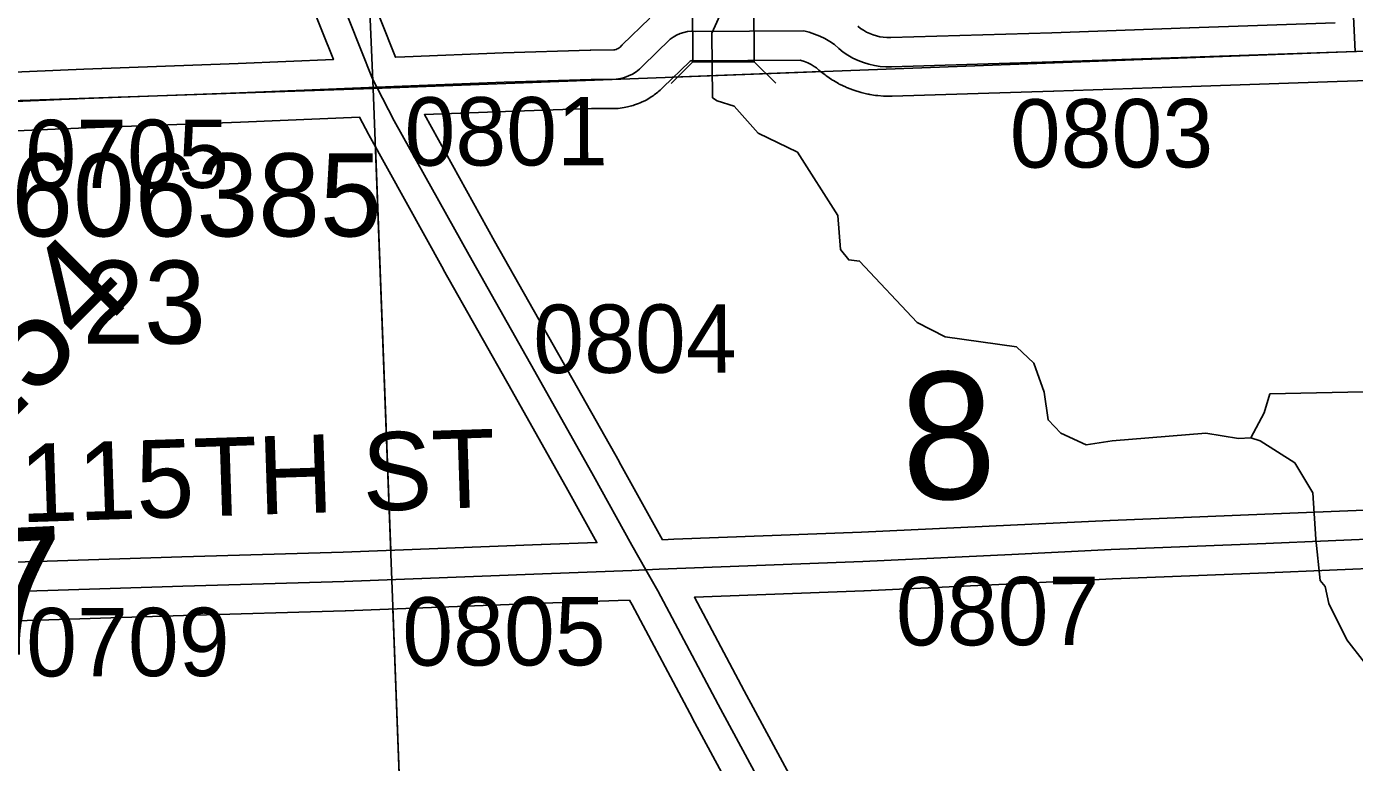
# Model space of a CAD drawing. Extents: x 128.7 to 185.5, y -21.4 to 12.6.
# Drawn here: x 146.451 to 147.811, y 3.013 to 3.767 of the extents above; entities that cross this region are included whole.
import ezdxf

# ---------------------------------------------------------------- set-up
doc = ezdxf.new("R2010")
doc.units = 0
for name, color, linetype in [('tdCoHydroRiver', 7, 'Continuous'), ('tdCoSecRdNmbr', 7, 'Continuous'), ('tdCoSecRdTxt', 7, 'Continuous'), ('tdCoSecRteBand', 7, 'Continuous'), ('tdCoSecRteCL', 7, 'Continuous'), ('tdCoSectLine', 7, 'Continuous'), ('tdCoSectLinePart', 7, 'Continuous'), ('tdCoSectNmbr', 7, 'Continuous'), ('tdCoStrucSec', 7, 'Continuous'), ('tdCoStrucSecCoName', 7, 'Continuous'), ('tdCoStrucSecFHWANum', 7, 'Continuous'), ('tdCoSurfGravel', 7, 'Continuous'), ('tdStHwyPriRefPost1', 7, 'Continuous')]:
    doc.layers.add(name, color=color, linetype=linetype)

msp = doc.modelspace()

# ---------------------------------------------------------------- linework, layer by layer
at = {"layer": 'tdCoHydroRiver'}
for points in [[(147.8213, 3.1155), (147.8032, 3.1386), (147.7846, 3.1759), (147.7809, 3.1931), (147.7759, 3.1993), (147.7714, 3.2418), (147.7683, 3.289), (147.7499, 3.32), (147.7144, 3.3425), (147.7049, 3.3454), (147.6922, 3.3449), (147.6589, 3.3502), (147.5629, 3.3423), (147.5362, 3.3383), (147.5105, 3.3501), (147.4974, 3.3638), (147.4934, 3.3921), (147.4829, 3.4218), (147.465, 3.4386), (147.3921, 3.4488), (147.3632, 3.4636), (147.3043, 3.5264), (147.2932, 3.5277), (147.2849, 3.5384), (147.2822, 3.5731), (147.2407, 3.638), (147.2006, 3.6573), (147.176, 3.6849), (147.1584, 3.6906), (147.1536, 3.6936), (147.153, 3.7599), (147.1648, 3.7855)], [(148.5146, 3.5766), (148.429, 3.5863), (148.3291, 3.6018), (148.2249, 3.6015), (148.1834, 3.6127), (148.1505, 3.6052), (148.0827, 3.6029), (148.0638, 3.5975), (148.0309, 3.5804), (147.9872, 3.5535), (147.9513, 3.4779), (147.919, 3.4435), (147.8785, 3.4135), (147.836, 3.3929), (147.7245, 3.3904), (147.7186, 3.3712), (147.7049, 3.3454)]]:
    msp.add_lwpolyline(points, dxfattribs=at)
at = {"layer": 'tdCoSecRteBand'}
for points in [[(146.3428, 3.7156), (146.51, 3.7228), (146.5101, 3.7228), (146.5102, 3.7228), (146.6682, 3.7287), (146.7656, 3.7327), (146.7419, 3.7923), (146.7057, 3.8836), (146.7055, 3.884), (146.7054, 3.8844), (146.6637, 3.999), (146.6216, 4.1143), (146.5736, 4.2422), (146.5736, 4.2422), (146.5736, 4.2422), (146.5309, 4.3559), (146.5308, 4.3561), (146.5307, 4.3564), (146.4969, 4.4521), (146.4967, 4.4526), (146.4966, 4.453), (146.4638, 4.5566), (146.4305, 4.6607)], [(146.7977, 3.8144), (146.8291, 3.7352), (146.8389, 3.7356), (146.8389, 3.7356), (146.9394, 3.7396), (146.9395, 3.7396), (146.9396, 3.7396), (147.0284, 3.7425), (147.0288, 3.7425), (147.0291, 3.7425), (147.0529, 3.7428), (147.0538, 3.7429), (147.055, 3.7432), (147.0561, 3.7436), (147.0572, 3.7441), (147.0582, 3.7448), (147.0591, 3.7455), (147.0611, 3.7475), (147.0612, 3.7476), (147.0613, 3.7477), (147.0897, 3.7751)], [(147.3025, 3.7669), (147.3053, 3.7647), (147.3083, 3.7627), (147.3114, 3.7609), (147.3147, 3.7593), (147.3181, 3.758), (147.3215, 3.757), (147.325, 3.7562), (147.3286, 3.7556), (147.3322, 3.7554), (147.3365, 3.7554), (147.5012, 3.7603), (147.6422, 3.7652), (147.6422, 3.7652), (147.6422, 3.7652), (147.7914, 3.7704)], [(147.9289, 3.7149), (147.7934, 3.7104), (147.6442, 3.7053), (147.5032, 3.7003), (147.5031, 3.7003), (147.503, 3.7003), (147.3378, 3.6954), (147.3374, 3.6954), (147.3369, 3.6954), (147.3311, 3.6954), (147.33, 3.6954), (147.3289, 3.6954), (147.323, 3.6959), (147.3219, 3.696), (147.3208, 3.6961), (147.315, 3.697), (147.3139, 3.6972), (147.3129, 3.6974), (147.3072, 3.6987), (147.3061, 3.6989), (147.305, 3.6993), (147.2994, 3.701), (147.2983, 3.7013), (147.2973, 3.7017), (147.2919, 3.7038), (147.2908, 3.7042), (147.2898, 3.7047), (147.2845, 3.7072), (147.2835, 3.7077), (147.2826, 3.7083), (147.2775, 3.7112), (147.2765, 3.7117), (147.2756, 3.7124), (147.2708, 3.7156), (147.2698, 3.7163), (147.269, 3.717), (147.2644, 3.7206), (147.2635, 3.7213), (147.2627, 3.722), (147.2601, 3.7244), (147.258, 3.7258), (147.2548, 3.7277), (147.2515, 3.7293), (147.248, 3.7307), (147.2445, 3.7319), (147.2435, 3.7321), (147.1361, 3.7316), (147.1356, 3.7316), (147.1351, 3.7316), (147.1329, 3.7317), (147.1324, 3.7316), (147.1319, 3.7315), (147.1313, 3.7314), (147.1308, 3.7312), (147.1304, 3.7309), (147.1301, 3.7306), (147.1031, 3.7046), (147.1001, 3.7016), (147.0989, 3.7005), (147.0977, 3.6995), (147.0942, 3.6968), (147.093, 3.6958), (147.0916, 3.6949), (147.0879, 3.6925), (147.0865, 3.6917), (147.085, 3.691), (147.0811, 3.689), (147.0796, 3.6883), (147.0781, 3.6878), (147.074, 3.6863), (147.0725, 3.6857), (147.0709, 3.6853), (147.0666, 3.6843), (147.065, 3.6839), (147.0634, 3.6837), (147.0591, 3.6831), (147.0572, 3.6828), (147.0553, 3.6828), (147.03, 3.6826), (146.9417, 3.6796), (146.8589, 3.6764), (146.9307, 3.547), (147.0009, 3.4226), (147.0581, 3.3212), (147.0582, 3.3211), (147.0582, 3.321), (147.0973, 3.2502), (147.1025, 3.2412)], [(146.3157, 3.2145), (146.4725, 3.2192), (146.6104, 3.2236), (146.6104, 3.2236), (146.6105, 3.2237), (146.7758, 3.2284), (146.9785, 3.2361), (146.9785, 3.2361), (146.9785, 3.2361), (147.0354, 3.2382), (147.0058, 3.2919), (146.9486, 3.3931), (146.9486, 3.3931), (146.8784, 3.5176), (146.8783, 3.5177), (146.8782, 3.5178), (146.8018, 3.6557), (146.8016, 3.656), (146.8014, 3.6563), (146.7924, 3.6737), (146.6706, 3.6688), (146.6705, 3.6688), (146.6705, 3.6688), (146.5125, 3.6628), (146.3455, 3.6557)], [(147.1025, 3.2412), (147.114, 3.2418), (147.114, 3.2416), (147.3062, 3.2489), (147.4587, 3.256), (147.5605, 3.2609), (147.5606, 3.2609), (147.5608, 3.2609), (147.7191, 3.2674), (147.8468, 3.2725)], [(147.8491, 3.2126), (147.7215, 3.2074), (147.5633, 3.201), (147.4616, 3.1961), (147.4616, 3.1961), (147.4615, 3.1961), (147.3089, 3.1889), (147.3088, 3.1889), (147.3086, 3.1889), (147.1353, 3.1823), (147.1862, 3.0866), (147.253, 2.9626)], [(147.2001, 2.9343), (147.1333, 3.0582), (147.1333, 3.0583), (147.1332, 3.0584), (147.0715, 3.1744), (147.0687, 3.1794), (147.0572, 3.1788), (147.0572, 3.179), (146.9808, 3.1762), (146.7779, 3.1684), (146.7778, 3.1684), (146.7776, 3.1684), (146.6123, 3.1637), (146.4744, 3.1592), (146.4744, 3.1592), (146.4743, 3.1592), (146.3175, 3.1545)]]:
    msp.add_lwpolyline(points, dxfattribs=at)
at = {"layer": 'tdCoSecRteCL'}
for points in [[(146.8101, 3.7044), (146.8056, 3.7131), (146.7698, 3.8034), (146.7336, 3.8946), (146.6919, 4.0093), (146.6497, 4.1247), (146.6016, 4.2527), (146.559, 4.3664), (146.5252, 4.4621), (146.4924, 4.5657), (146.4586, 4.6712), (146.4515, 4.6957), (146.4635, 4.6965), (146.5148, 4.6982), (146.6775, 4.7039), (146.7944, 4.7069), (146.8965, 4.7101), (146.932, 4.7116), (147.0183, 4.7145), (147.1298, 4.7187), (147.205, 4.7209), (147.3641, 4.7273)], [(146.8101, 3.7044), (146.8274, 3.7051), (146.9406, 3.7096), (147.0294, 3.7125), (147.055, 3.7128), (147.0594, 3.7134), (147.0637, 3.7144), (147.0679, 3.716), (147.0718, 3.7179), (147.0756, 3.7203), (147.079, 3.723), (147.0822, 3.7261), (147.1105, 3.7535), (147.1136, 3.7558), (147.117, 3.7578), (147.1206, 3.7594), (147.1243, 3.7606), (147.1281, 3.7614), (147.132, 3.7617), (147.1359, 3.7616), (147.2472, 3.7621), (147.2528, 3.7607), (147.2583, 3.7589), (147.2637, 3.7567), (147.2689, 3.7542), (147.2739, 3.7513), (147.2787, 3.7481), (147.283, 3.7441), (147.2876, 3.7405), (147.2924, 3.7372), (147.2975, 3.7343), (147.3028, 3.7318), (147.3082, 3.7297), (147.3138, 3.7279), (147.3195, 3.7267), (147.3253, 3.7258), (147.3311, 3.7254), (147.3369, 3.7254), (147.5021, 3.7303), (147.6432, 3.7352), (147.7924, 3.7404), (147.928, 3.7449)], [(145.8323, 3.6699), (145.8461, 3.67), (145.8884, 3.6724), (146.0738, 3.6785), (146.2267, 3.682), (146.2913, 3.683), (146.3441, 3.6857), (146.5113, 3.6928), (146.6694, 3.6987), (146.8101, 3.7044)], [(147.0856, 3.2103), (147.0712, 3.2355), (147.032, 3.3065), (146.9748, 3.4078), (146.9045, 3.5324), (146.828, 3.6702), (146.8101, 3.7044)], [(147.0856, 3.2103), (147.0991, 3.211), (147.3075, 3.2189), (147.4601, 3.226), (147.562, 3.231), (147.7203, 3.2374), (147.848, 3.2426), (147.9008, 3.244), (148.0197, 3.2468), (148.0854, 3.2487)], [(146.3166, 3.1845), (146.4734, 3.1892), (146.6114, 3.1937), (146.7768, 3.1984), (146.9796, 3.2062), (147.071, 3.2095), (147.0856, 3.2103)], [(147.4001, 1.7066), (147.3982, 1.7558), (147.3937, 1.8347), (147.3893, 1.9228), (147.3819, 2.0641), (147.3748, 2.2175), (147.3664, 2.3487), (147.3587, 2.4816), (147.356, 2.5351), (147.354, 2.5822), (147.3511, 2.6382), (147.3508, 2.6574), (147.3496, 2.7136), (147.3479, 2.7182), (147.3469, 2.721), (147.3432, 2.7279), (147.322, 2.7684), (147.2833, 2.8401), (147.2265, 2.9484), (147.1597, 3.0725), (147.0978, 3.1889), (147.0856, 3.2103)]]:
    msp.add_lwpolyline(points, dxfattribs=at)
at = {"layer": 'tdCoSectLine'}
for points in [[(147.7638, 4.7493), (147.8117, 3.7411)], [(146.7631, 4.7061), (146.8063, 3.703)], [(146.8063, 3.703), (147.8117, 3.7411)], [(145.8126, 3.6695), (146.8063, 3.703)], [(146.8063, 3.703), (146.8446, 2.6965)]]:
    msp.add_lwpolyline(points, dxfattribs=at)
at = {"layer": 'tdCoSectLinePart'}
for points in [[(147.1126, 3.7146), (147.2648, 3.7204)], [(146.8086, 3.6436), (146.8243, 3.2302)], [(146.8266, 3.1703), (146.8446, 2.6965)]]:
    msp.add_lwpolyline(points, dxfattribs=at)
at = {"layer": 'tdCoStrucSec'}
for p, q in [((147.1337, 3.7303), (147.1116, 3.7081)), ((147.1963, 3.7306), (147.2185, 3.7086))]:
    msp.add_line(p, q, dxfattribs=at)
msp.add_lwpolyline([(147.1334, 3.7929), (147.196, 3.7932), (147.1963, 3.7306), (147.1337, 3.7303)], close=True, dxfattribs=at)
at = {"layer": 'tdCoSurfGravel'}
for points in [[(147.2265, 2.9484), (147.1597, 3.0725), (147.0978, 3.1889), (147.0856, 3.2103), (147.0712, 3.2355), (147.032, 3.3065), (146.9748, 3.4078), (146.9045, 3.5324), (146.828, 3.6702), (146.8101, 3.7044), (146.8056, 3.7131), (146.7698, 3.8034), (146.7336, 3.8946), (146.6919, 4.0093), (146.6497, 4.1247), (146.6016, 4.2527), (146.559, 4.3664), (146.5252, 4.4621), (146.4924, 4.5657), (146.4586, 4.6712), (146.4515, 4.6957)], [(146.3441, 3.6857), (146.5113, 3.6928), (146.6694, 3.6987), (146.8101, 3.7044), (146.8274, 3.7051), (146.9406, 3.7096), (147.0294, 3.7125), (147.055, 3.7128), (147.0594, 3.7134), (147.0637, 3.7144), (147.0679, 3.716), (147.0718, 3.7179), (147.0756, 3.7203), (147.079, 3.723), (147.0822, 3.7261), (147.1105, 3.7535), (147.1136, 3.7558), (147.117, 3.7578), (147.1206, 3.7594), (147.1243, 3.7606), (147.1281, 3.7614), (147.132, 3.7617), (147.1359, 3.7616), (147.2472, 3.7621), (147.2528, 3.7607), (147.2583, 3.7589), (147.2637, 3.7567), (147.2689, 3.7542), (147.2739, 3.7513), (147.2787, 3.7481), (147.283, 3.7441), (147.2876, 3.7405), (147.2924, 3.7372), (147.2975, 3.7343), (147.3028, 3.7318), (147.3082, 3.7297), (147.3138, 3.7279), (147.3195, 3.7267), (147.3253, 3.7258), (147.3311, 3.7254), (147.3369, 3.7254), (147.5021, 3.7303), (147.6432, 3.7352), (147.7924, 3.7404), (147.928, 3.7449)], [(146.3166, 3.1845), (146.4734, 3.1892), (146.6114, 3.1937), (146.7768, 3.1984), (146.9796, 3.2062), (147.071, 3.2095), (147.0856, 3.2103), (147.0991, 3.211), (147.3075, 3.2189), (147.4601, 3.226), (147.562, 3.231), (147.7203, 3.2374), (147.848, 3.2426)]]:
    msp.add_lwpolyline(points, dxfattribs=at)

# ---------------------------------------------------------------- texts
at = {"layer": 'tdCoSecRdNmbr'}
for s, rotation, p in [('0801', 0.1118, (146.8385, 3.6241)), ('0803', 0.1122, (147.4582, 3.6221)), ('0705', 0.1115, (146.4504, 3.601)), ('0804', 0.1119, (146.9703, 3.4118)), ('0807', 0.1121, (147.3416, 3.1329)), ('0805', 0.1118, (146.8362, 3.1122)), ('0709', 0.1115, (146.4512, 3.1012))]:
    msp.add_text(s, height=0.07, rotation=rotation, dxfattribs=at).set_placement(p)
at = {"layer": 'tdCoSecRdTxt'}
msp.add_text('115TH ST', height=0.08, rotation=1.8702, dxfattribs=at).set_placement((146.4457, 3.2589))
at = {"layer": 'tdCoSectNmbr'}
for s, rotation, p in [('8', 2.6644, (147.3495, 3.2807)), ('7', 2.6637, (146.3979, 3.1213))]:
    msp.add_text(s, height=0.13, rotation=rotation, dxfattribs=at).set_placement(p)
at = {"layer": 'tdCoStrucSecCoName'}
msp.add_text('23', height=0.085, dxfattribs=at).set_placement((146.5086, 3.4419))
at = {"layer": 'tdCoStrucSecFHWANum'}
msp.add_text('606385', height=0.085, dxfattribs=at).set_placement((146.4358, 3.5517))
at = {"layer": 'tdStHwyPriRefPost1'}
msp.add_text('‒‒154', height=0.1, rotation=45, dxfattribs=at).set_placement((146.3005, 3.2271))

doc.saveas('drawing.dxf')
